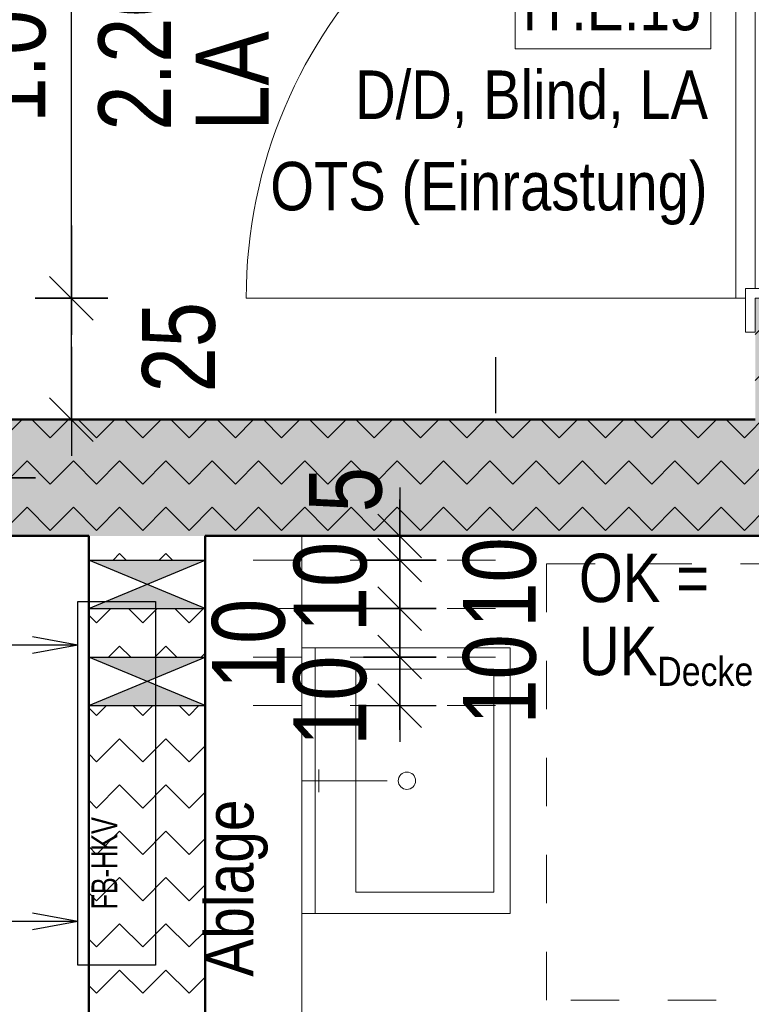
# Model space of a CAD drawing. Header units: metres. Extents: x 1306 to 1412, y -79 to 41.
# Tile 425 of 656: x 1368.35 to 1369.86, y -28.37 to -26.34. Entities that reach past the tile are written whole.
import ezdxf

# ---------------------------------------------------------------- set-up
doc = ezdxf.new("R2010")
doc.units = ezdxf.units.M
doc.header["$PDMODE"] = 65
for name, pattern in [('AUSGEZOGEN', [0]), ('GETRENNT2_S10', [0.225, 0.1, -0.05, 0, -0.025, 0, -0.05]), ('PUNKT2_S9', [0.0015, 0, -0.0015])]:
    doc.linetypes.add(name, pattern=pattern)
for name, color, linetype, lineweight in [('XR$2$Möblierung', 4, 'AUSGEZOGEN', 13), ('XR$2$Sanitär', 4, 'AUSGEZOGEN', 13), ('XR$2$Türen', 3, 'AUSGEZOGEN', 18), ('XR$2$Wand', 1, 'AUSGEZOGEN', 50), ('XR$2$ZR_Objekte', 30, 'AUSGEZOGEN', 13), ('XR$3$Allgemein01', 52, 'AUSGEZOGEN', 13), ('XR$3$Heizung', 4, 'AUSGEZOGEN', 13), ('XR$3$Maßlinie 1_50', 7, 'AUSGEZOGEN', 25), ('XR$3$Text 1_100', 3, 'AUSGEZOGEN', 18), ('XR$3$Text 1_50', 3, 'AUSGEZOGEN', 18), ('XR$3$ZR_Objekte', 30, 'AUSGEZOGEN', 13), ('XR$5$Filling', 4, 'AUSGEZOGEN', 13), ('XR$6$Muster', 4, 'AUSGEZOGEN', 13), ('XR$8$Heizung', 4, 'AUSGEZOGEN', 13)]:
    doc.layers.add(name, color=color, linetype=linetype, lineweight=lineweight)
doc.styles.add('ARIAL', font='arial.ttf')
doc.dimstyles.new('DIMSTYLE_11', dxfattribs={"dimtxt": 0.15, "dimasz": 0.03, "dimexe": 0, "dimexo": 0, "dimgap": 0.075, "dimtad": 2, "dimrnd": 0.005, "dimzin": 4, "dimdsep": 46, "dimtxsty": 'ARIAL', "dimblk1": 'ALL_ML_STRICH', "dimblk2": 'ALL_ML_STRICH', "dimsah": 1, "dimcen": 0, "dimclrd": 3, "dimclre": 3, "dimclrt": 3, "dimadec": 0, "dimazin": 0, "dimtfac": 1, "dimtdec": 0, "dimtix": 1, "dimtmove": 2, "dimatfit": 3, "dimfxl": 0, "dimtzin": 0, "dimlwd": 0, "dimlwe": 25, "dimarcsym": 0})
doc.dimstyles.new('DIMSTYLE_12', dxfattribs={"dimtxt": 0.15, "dimasz": 0.03, "dimexe": 0, "dimexo": 0, "dimgap": 0.075, "dimtad": 2, "dimdec": 3, "dimrnd": 0.005, "dimzin": 4, "dimdsep": 46, "dimtxsty": 'ARIAL', "dimblk1": 'ALL_ML_STRICH', "dimblk2": 'ALL_ML_STRICH', "dimsah": 1, "dimcen": 0, "dimclrd": 3, "dimclre": 3, "dimclrt": 3, "dimadec": 0, "dimazin": 0, "dimtfac": 1, "dimtdec": 0, "dimtix": 1, "dimtmove": 2, "dimatfit": 3, "dimfxl": 0, "dimtzin": 0, "dimlwd": 0, "dimlwe": 25, "dimarcsym": 0})
doc.dimstyles.new('DIMSTYLE_13', dxfattribs={"dimtxt": 0.15, "dimasz": 0.15, "dimexe": 0, "dimexo": 0, "dimgap": 0.075, "dimtad": 2, "dimdec": 1, "dimlfac": 100, "dimrnd": 0.5, "dimzin": 4, "dimdsep": 46, "dimtxsty": 'ARIAL', "dimblk1": 'ALL_ML_STRICH', "dimblk2": 'ALL_ML_STRICH', "dimsah": 1, "dimcen": 0, "dimclrd": 3, "dimclre": 3, "dimclrt": 3, "dimadec": 0, "dimazin": 0, "dimtfac": 1, "dimtdec": 0, "dimtix": 1, "dimtmove": 2, "dimatfit": 3, "dimfxl": 0, "dimtvp": 1.2, "dimtzin": 0, "dimlwd": 0, "dimlwe": 25, "dimarcsym": 0})
doc.dimstyles.new('DIMSTYLE_17', dxfattribs={"dimtxt": 0.15, "dimasz": 0.15, "dimexe": 0, "dimexo": 0, "dimgap": 0.075, "dimtad": 0, "dimdec": 1, "dimlfac": 100, "dimrnd": 0.5, "dimzin": 4, "dimdsep": 46, "dimtxsty": 'ARIAL', "dimblk1": 'ALL_ML_STRICH', "dimblk2": 'ALL_ML_STRICH', "dimsah": 1, "dimcen": 0, "dimclrd": 3, "dimclre": 3, "dimclrt": 3, "dimadec": 0, "dimazin": 0, "dimtfac": 1, "dimtdec": 0, "dimtix": 1, "dimtmove": 2, "dimatfit": 3, "dimfxl": 0, "dimtvp": 1.2, "dimtzin": 0, "dimlwd": 0, "dimlwe": 25, "dimarcsym": 0})
doc.dimstyles.new('DIMSTYLE_6', dxfattribs={"dimtxt": 0.15, "dimasz": 0.15, "dimexe": 0, "dimexo": 0, "dimgap": 0.075, "dimtad": 2, "dimrnd": 0.005, "dimzin": 4, "dimdsep": 46, "dimtxsty": 'ARIAL', "dimblk1": 'ALL_ML_STRICH', "dimblk2": 'ALL_ML_STRICH', "dimsah": 1, "dimcen": 0, "dimclrd": 3, "dimclre": 3, "dimclrt": 3, "dimadec": 0, "dimazin": 0, "dimtfac": 1, "dimtdec": 0, "dimtix": 1, "dimtmove": 2, "dimatfit": 3, "dimfxl": 0, "dimtzin": 0, "dimlwd": 0, "dimlwe": 25, "dimarcsym": 0})
doc.dimstyles.new('DIMSTYLE_9', dxfattribs={"dimtxt": 0.15, "dimasz": 0.03, "dimexe": 0, "dimexo": 0, "dimgap": 0.075, "dimtad": 2, "dimdec": 1, "dimlfac": 100, "dimrnd": 0.5, "dimzin": 4, "dimdsep": 46, "dimtxsty": 'ARIAL', "dimblk1": 'ALL_ML_STRICH', "dimblk2": 'ALL_ML_STRICH', "dimsah": 1, "dimcen": 0, "dimclrd": 3, "dimclre": 3, "dimclrt": 3, "dimadec": 0, "dimazin": 0, "dimtfac": 1, "dimtdec": 0, "dimtix": 1, "dimtmove": 2, "dimatfit": 3, "dimfxl": 0, "dimtvp": 1.2, "dimtzin": 0, "dimlwd": 0, "dimlwe": 25, "dimarcsym": 0})
pattern_1 = [(45, (-1e-17, 0.19092), (-7e-18, 0.0954594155), [0.0675, -0.0675]), (135, (-1e-17, 0.19092), (-0.0954594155, 7e-18), [0.0675, -0.0675])]

# ---------------------------------------------------------------- blocks, each defined once
blk = doc.blocks.new('COMPLEXOBJECT_148')
at = {"layer": 'XR$2$Türen', "color": 5, "linetype": 'AUSGEZOGEN', "lineweight": 18, "transparency": 33554687}
blk.add_line((1369.8251, -26.9182), (1368.8152, -26.9182), dxfattribs=at)
for points in [[(1370.1001, -25.9082), (1370.1051, -25.9082), (1370.1051, -25.8382), (1370.1251, -25.8382), (1370.1251, -25.9282), (1369.8451, -25.9282), (1369.8451, -25.8382), (1369.8651, -25.8382), (1369.8651, -25.9082), (1370.1001, -25.9082)], [(1369.8651, -25.9282), (1369.8651, -26.8982), (1369.8451, -26.8982), (1369.8451, -26.9182), (1369.8251, -26.9182), (1369.8251, -25.9082), (1369.8451, -25.9082), (1369.8451, -25.9282), (1369.8651, -25.9282)], [(1369.8251, -25.9682), (1369.8251, -26.0182), (1369.8151, -26.0182), (1369.8151, -25.9682), (1369.8251, -25.9682)], [(1369.8751, -25.9682), (1369.8751, -26.0182), (1369.8651, -26.0182), (1369.8651, -25.9682), (1369.8751, -25.9682)], [(1369.8151, -25.9832), (1369.8151, -26.0032), (1369.7851, -26.0032), (1369.7851, -26.0982), (1369.7651, -26.0982), (1369.7651, -25.9832), (1369.8151, -25.9832)], [(1369.8751, -25.9832), (1369.8751, -26.0032), (1369.9051, -26.0032), (1369.9051, -26.0982), (1369.9251, -26.0982), (1369.9251, -25.9832), (1369.8751, -25.9832)], [(1370.1101, -26.8982), (1370.1251, -26.8982), (1370.1251, -26.9882), (1370.1051, -26.9882), (1370.1051, -26.9182), (1369.8651, -26.9182), (1369.8651, -26.9882), (1369.8451, -26.9882), (1369.8451, -26.8982), (1370.1101, -26.8982)]]:
    blk.add_lwpolyline(points, close=True, dxfattribs=at)
blk.add_arc((1369.8251, -26.9182), 1.01, 90, 180, dxfattribs=at)
blk = doc.blocks.new('COMPLEXOBJECT_184')
at = {"layer": 'XR$2$ZR_Objekte', "color": 250, "transparency": 33554687}
for p, q in [((1368.9646, -27.89, 0), (1368.9646, -27.9132, 0)), ((1368.9301, -27.9132, 0), (1369.1056, -27.9132, 0)), ((1368.9646, -27.9365, 0), (1368.9646, -27.9132, 0))]:
    blk.add_line(p, q, dxfattribs=at)
blk.add_lwpolyline([(1368.9575, -27.6393), (1368.9575, -28.1871), (1368.9301, -28.1871), (1368.9301, -27.6393), (1368.9575, -27.6393)], close=True, dxfattribs=at)
for points in [[(1369.3593, -28.1871, 0), (1368.9301, -28.1871, 0), (1368.9301, -27.6393, 0), (1369.3593, -27.6393, 0)], [(1369.326, -28.143, 0), (1369.0412, -28.143, 0), (1369.0412, -27.6832, 0), (1369.326, -27.6832, 0)]]:
    blk.add_polyline3d(points, close=True, dxfattribs=at)
blk.add_circle((1369.1465, -27.9132, 0), 0.0179, dxfattribs=at)
blk = doc.blocks.new('ALL_ML_STRICH')
at = {"color": 0, "linetype": 'ByBlock', "lineweight": -2}
for p, q in [((0, -0.5), (0, 0.5)), ((-0.3, -0.3), (0.3, 0.3)), ((-1, 0), (0.5, 0))]:
    blk.add_line(p, q, dxfattribs=at)
blk = doc.blocks.new('*D810')
at = {"layer": 'DEFPOINTS', "color": 3, "linetype": 'AUSGEZOGEN', "lineweight": 25, "transparency": 33554687}
for p in [(1369.8651, -22.0868), (1361.4801, -27.9004), (1361.4801, -37.6694)]:
    blk.add_point(p, dxfattribs=at)
at = {"layer": 'XR$3$Maßlinie 1_50', "color": 3, "linetype": 'AUSGEZOGEN', "lineweight": -2, "transparency": 33554687}
for p, q in [((1361.4801, -37.6194), (1361.4801, -37.6694)), ((1369.8651, -37.6194), (1369.8651, -37.6694)), ((1361.4801, -37.6694), (1369.8651, -37.6694))]:
    blk.add_line(p, q, dxfattribs=at)
at = {"layer": 'XR$3$Maßlinie 1_50', "color": 3, "linetype": 'AUSGEZOGEN', "lineweight": 25, "transparency": 33554687, "xscale": 0.03000000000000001, "yscale": 0.03000000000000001, "zscale": 0.03000000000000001, "rotation": 180}
blk.add_blockref('ALL_ML_STRICH', (1361.4801, -37.6694), dxfattribs=at)
at = {"layer": 'XR$3$Maßlinie 1_50', "color": 3, "linetype": 'AUSGEZOGEN', "lineweight": 25, "transparency": 33554687, "xscale": 0.03000000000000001, "yscale": 0.03000000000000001, "zscale": 0.03000000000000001}
blk.add_blockref('ALL_ML_STRICH', (1369.8651, -37.6694), dxfattribs=at)
at = {"layer": 'XR$3$Maßlinie 1_50', "color": 3, "linetype": 'AUSGEZOGEN', "lineweight": 25, "transparency": 33554687, "insert": (1365.6936, -37.5418), "char_height": 0.15, "width": 0.6, "attachment_point": 5, "style": 'ARIAL'}
blk.add_mtext('\\W0.80;\\A1;{\\A1;{8.38\\H0.099000;\\S5^ ;}}', dxfattribs=at)
blk = doc.blocks.new('*D811')
at = {"layer": 'DEFPOINTS', "color": 3, "linetype": 'AUSGEZOGEN', "lineweight": 25, "transparency": 33554687}
for p in [(1370.1051, -22.0446), (1369.8651, -22.0868), (1369.8651, -37.6694)]:
    blk.add_point(p, dxfattribs=at)
at = {"layer": 'XR$3$Maßlinie 1_50', "color": 3, "linetype": 'AUSGEZOGEN', "lineweight": -2, "transparency": 33554687}
for p, q in [((1369.8651, -37.6194), (1369.8651, -37.6694)), ((1370.1051, -37.6194), (1370.1051, -37.6694)), ((1369.8651, -37.6694), (1370.1051, -37.6694))]:
    blk.add_line(p, q, dxfattribs=at)
at = {"layer": 'XR$3$Maßlinie 1_50', "color": 3, "linetype": 'AUSGEZOGEN', "lineweight": 25, "transparency": 33554687, "xscale": 0.03000000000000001, "yscale": 0.03000000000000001, "zscale": 0.03000000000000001, "rotation": 180}
blk.add_blockref('ALL_ML_STRICH', (1369.8651, -37.6694), dxfattribs=at)
at = {"layer": 'XR$3$Maßlinie 1_50', "color": 3, "linetype": 'AUSGEZOGEN', "lineweight": 25, "transparency": 33554687, "xscale": 0.03000000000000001, "yscale": 0.03000000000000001, "zscale": 0.03000000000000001}
blk.add_blockref('ALL_ML_STRICH', (1370.1051, -37.6694), dxfattribs=at)
at = {"layer": 'XR$3$Maßlinie 1_50', "color": 3, "linetype": 'AUSGEZOGEN', "lineweight": 25, "transparency": 33554687, "insert": (1369.98, -37.5444), "char_height": 0.15, "width": 0.48, "attachment_point": 5, "style": 'ARIAL'}
blk.add_mtext('\\W0.80;\\A1;{\\A1;{24\\H0.099000;\\S^ ;}}', dxfattribs=at)
blk = doc.blocks.new('*D823')
at = {"layer": 'DEFPOINTS', "color": 3, "linetype": 'AUSGEZOGEN', "lineweight": 25, "transparency": 33554687}
for p in [(1368.6249, -28.4182), (1368.6352, -28.5332), (1391.2921, -28.5332)]:
    blk.add_point(p, dxfattribs=at)
at = {"layer": 'XR$3$Maßlinie 1_50', "color": 3, "linetype": 'AUSGEZOGEN', "lineweight": -2, "transparency": 33554687}
for p, q in [((1391.2421, -28.4182), (1391.2921, -28.4182)), ((1391.2921, -28.5332), (1391.2921, -28.4182)), ((1391.2421, -28.5332), (1391.2921, -28.5332))]:
    blk.add_line(p, q, dxfattribs=at)
at = {"layer": 'XR$3$Maßlinie 1_50', "color": 3, "linetype": 'AUSGEZOGEN', "lineweight": 25, "transparency": 33554687, "xscale": 0.03000000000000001, "yscale": 0.03000000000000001, "zscale": 0.03000000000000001}
for p, rotation in [((1391.2921, -28.4182), 90), ((1391.2921, -28.5332), 270)]:
    blk.add_blockref('ALL_ML_STRICH', p, dxfattribs=dict(at, rotation=rotation))
at = {"layer": 'XR$3$Maßlinie 1_50', "color": 3, "linetype": 'AUSGEZOGEN', "lineweight": 25, "transparency": 33554687, "insert": (1391.1521, -28.4269), "char_height": 0.15, "width": 0.48, "attachment_point": 5, "rotation": 90, "style": 'ARIAL'}
blk.add_mtext('\\W0.80;\\A1;{\\A1;{11\\H0.099000;\\S5^ ;}}', dxfattribs=at)
blk = doc.blocks.new('*D824')
at = {"layer": 'DEFPOINTS', "color": 3, "linetype": 'AUSGEZOGEN', "lineweight": 25, "transparency": 33554687}
for p in [(1368.4606, -27.4082), (1368.6249, -28.4182), (1391.2921, -28.4182)]:
    blk.add_point(p, dxfattribs=at)
at = {"layer": 'XR$3$Maßlinie 1_50', "color": 3, "linetype": 'AUSGEZOGEN', "lineweight": -2, "transparency": 33554687}
for p, q in [((1391.2421, -27.4082), (1391.2921, -27.4082)), ((1391.2921, -28.4182), (1391.2921, -27.4082)), ((1391.2421, -28.4182), (1391.2921, -28.4182))]:
    blk.add_line(p, q, dxfattribs=at)
at = {"layer": 'XR$3$Maßlinie 1_50', "color": 3, "linetype": 'AUSGEZOGEN', "lineweight": 25, "transparency": 33554687, "xscale": 0.03000000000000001, "yscale": 0.03000000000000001, "zscale": 0.03000000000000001}
for p, rotation in [((1391.2921, -27.4082), 90), ((1391.2921, -28.4182), 270)]:
    blk.add_blockref('ALL_ML_STRICH', p, dxfattribs=dict(at, rotation=rotation))
at = {"layer": 'XR$3$Maßlinie 1_50', "color": 3, "linetype": 'AUSGEZOGEN', "lineweight": 25, "transparency": 33554687, "insert": (1391.1645, -27.893), "char_height": 0.15, "width": 0.48, "attachment_point": 5, "rotation": 90, "style": 'ARIAL'}
blk.add_mtext('\\W0.80;\\A1;{\\A1;{1.01\\H0.099000;\\S^ ;}}', dxfattribs=at)
blk = doc.blocks.new('*D825')
at = {"layer": 'DEFPOINTS', "color": 3, "linetype": 'AUSGEZOGEN', "lineweight": 25, "transparency": 33554687}
for p in [(1368.4114, -27.1682), (1368.4606, -27.4082), (1391.2921, -27.4082)]:
    blk.add_point(p, dxfattribs=at)
at = {"layer": 'XR$3$Maßlinie 1_50', "color": 3, "linetype": 'AUSGEZOGEN', "lineweight": -2, "transparency": 33554687}
for p, q in [((1391.2421, -27.1682), (1391.2921, -27.1682)), ((1391.2921, -27.4082), (1391.2921, -27.1682)), ((1391.2421, -27.4082), (1391.2921, -27.4082))]:
    blk.add_line(p, q, dxfattribs=at)
at = {"layer": 'XR$3$Maßlinie 1_50', "color": 3, "linetype": 'AUSGEZOGEN', "lineweight": 25, "transparency": 33554687, "xscale": 0.03000000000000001, "yscale": 0.03000000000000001, "zscale": 0.03000000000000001}
for p, rotation in [((1391.2921, -27.1682), 90), ((1391.2921, -27.4082), 270)]:
    blk.add_blockref('ALL_ML_STRICH', p, dxfattribs=dict(at, rotation=rotation))
at = {"layer": 'XR$3$Maßlinie 1_50', "color": 3, "linetype": 'AUSGEZOGEN', "lineweight": 25, "transparency": 33554687, "insert": (1391.1671, -27.2934), "char_height": 0.15, "width": 0.48, "attachment_point": 5, "rotation": 90, "style": 'ARIAL'}
blk.add_mtext('\\W0.80;\\A1;{\\A1;{24\\H0.099000;\\S^ ;}}', dxfattribs=at)
blk = doc.blocks.new('*D826')
at = {"layer": 'DEFPOINTS', "color": 3, "linetype": 'AUSGEZOGEN', "lineweight": 25, "transparency": 33554687}
for p in [(1369.4302, -17.7832), (1368.4114, -27.1682), (1391.2921, -27.1682)]:
    blk.add_point(p, dxfattribs=at)
at = {"layer": 'XR$3$Maßlinie 1_50', "color": 3, "linetype": 'AUSGEZOGEN', "lineweight": -2, "transparency": 33554687}
for p, q in [((1391.2421, -17.7832), (1391.2921, -17.7832)), ((1391.2921, -27.1682), (1391.2921, -17.7832)), ((1391.2421, -27.1682), (1391.2921, -27.1682))]:
    blk.add_line(p, q, dxfattribs=at)
at = {"layer": 'XR$3$Maßlinie 1_50', "color": 3, "linetype": 'AUSGEZOGEN', "lineweight": 25, "transparency": 33554687, "xscale": 0.03000000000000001, "yscale": 0.03000000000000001, "zscale": 0.03000000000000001}
for p, rotation in [((1391.2921, -17.7832), 90), ((1391.2921, -27.1682), 270)]:
    blk.add_blockref('ALL_ML_STRICH', p, dxfattribs=dict(at, rotation=rotation))
at = {"layer": 'XR$3$Maßlinie 1_50', "color": 3, "linetype": 'AUSGEZOGEN', "lineweight": 25, "transparency": 33554687, "insert": (1391.1644, -22.4548), "char_height": 0.15, "width": 0.6, "attachment_point": 5, "rotation": 90, "style": 'ARIAL'}
blk.add_mtext('\\W0.80;\\A1;{\\A1;{9.38\\H0.099000;\\S5^ ;}}', dxfattribs=at)
blk = doc.blocks.new('*D918')
at = {"layer": 'DEFPOINTS', "color": 3, "linetype": 'AUSGEZOGEN', "lineweight": 25, "transparency": 33554687}
for p in [(1369.3962, -28.4182), (1340.4241, -28.5332), (1369.3962, -28.5332)]:
    blk.add_point(p, dxfattribs=at)
at = {"layer": 'XR$3$Maßlinie 1_50', "color": 3, "linetype": 'AUSGEZOGEN', "lineweight": -2, "transparency": 33554687}
for p, q in [((1340.4741, -28.4182), (1340.4241, -28.4182)), ((1340.4241, -28.5332), (1340.4241, -28.4182)), ((1340.4741, -28.5332), (1340.4241, -28.5332))]:
    blk.add_line(p, q, dxfattribs=at)
at = {"layer": 'XR$3$Maßlinie 1_50', "color": 3, "linetype": 'AUSGEZOGEN', "lineweight": 25, "transparency": 33554687, "xscale": 0.03000000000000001, "yscale": 0.03000000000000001, "zscale": 0.03000000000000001}
for p, rotation in [((1340.4241, -28.4182), 90), ((1340.4241, -28.5332), 270)]:
    blk.add_blockref('ALL_ML_STRICH', p, dxfattribs=dict(at, rotation=rotation))
at = {"layer": 'XR$3$Maßlinie 1_50', "color": 3, "linetype": 'AUSGEZOGEN', "lineweight": 25, "transparency": 33554687, "insert": (1340.2841, -28.4269), "char_height": 0.15, "width": 0.48, "attachment_point": 5, "rotation": 90, "style": 'ARIAL'}
blk.add_mtext('\\W0.80;\\A1;{\\A1;{11\\H0.099000;\\S5^ ;}}', dxfattribs=at)
blk = doc.blocks.new('*D919')
at = {"layer": 'DEFPOINTS', "color": 3, "linetype": 'AUSGEZOGEN', "lineweight": 25, "transparency": 33554687}
for p in [(1369.1562, -27.4082), (1340.4241, -28.4182), (1369.3962, -28.4182)]:
    blk.add_point(p, dxfattribs=at)
at = {"layer": 'XR$3$Maßlinie 1_50', "color": 3, "linetype": 'AUSGEZOGEN', "lineweight": -2, "transparency": 33554687}
for p, q in [((1340.4741, -27.4082), (1340.4241, -27.4082)), ((1340.4241, -28.4182), (1340.4241, -27.4082)), ((1340.4741, -28.4182), (1340.4241, -28.4182))]:
    blk.add_line(p, q, dxfattribs=at)
at = {"layer": 'XR$3$Maßlinie 1_50', "color": 3, "linetype": 'AUSGEZOGEN', "lineweight": 25, "transparency": 33554687, "xscale": 0.03000000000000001, "yscale": 0.03000000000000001, "zscale": 0.03000000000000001}
for p, rotation in [((1340.4241, -27.4082), 90), ((1340.4241, -28.4182), 270)]:
    blk.add_blockref('ALL_ML_STRICH', p, dxfattribs=dict(at, rotation=rotation))
at = {"layer": 'XR$3$Maßlinie 1_50', "color": 3, "linetype": 'AUSGEZOGEN', "lineweight": 25, "transparency": 33554687, "insert": (1340.2965, -27.893), "char_height": 0.15, "width": 0.48, "attachment_point": 5, "rotation": 90, "style": 'ARIAL'}
blk.add_mtext('\\W0.80;\\A1;{\\A1;{1.01\\H0.099000;\\S^ ;}}', dxfattribs=at)
blk = doc.blocks.new('*D920')
at = {"layer": 'DEFPOINTS', "color": 3, "linetype": 'AUSGEZOGEN', "lineweight": 25, "transparency": 33554687}
for p in [(1369.0594, -27.1682), (1340.4241, -27.4082), (1369.1562, -27.4082)]:
    blk.add_point(p, dxfattribs=at)
at = {"layer": 'XR$3$Maßlinie 1_50', "color": 3, "linetype": 'AUSGEZOGEN', "lineweight": -2, "transparency": 33554687}
for p, q in [((1340.4741, -27.1682), (1340.4241, -27.1682)), ((1340.4241, -27.4082), (1340.4241, -27.1682)), ((1340.4741, -27.4082), (1340.4241, -27.4082))]:
    blk.add_line(p, q, dxfattribs=at)
at = {"layer": 'XR$3$Maßlinie 1_50', "color": 3, "linetype": 'AUSGEZOGEN', "lineweight": 25, "transparency": 33554687, "xscale": 0.03000000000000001, "yscale": 0.03000000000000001, "zscale": 0.03000000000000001}
for p, rotation in [((1340.4241, -27.1682), 90), ((1340.4241, -27.4082), 270)]:
    blk.add_blockref('ALL_ML_STRICH', p, dxfattribs=dict(at, rotation=rotation))
at = {"layer": 'XR$3$Maßlinie 1_50', "color": 3, "linetype": 'AUSGEZOGEN', "lineweight": 25, "transparency": 33554687, "insert": (1340.2991, -27.2934), "char_height": 0.15, "width": 0.48, "attachment_point": 5, "rotation": 90, "style": 'ARIAL'}
blk.add_mtext('\\W0.80;\\A1;{\\A1;{24\\H0.099000;\\S^ ;}}', dxfattribs=at)
blk = doc.blocks.new('*D921')
at = {"layer": 'DEFPOINTS', "color": 3, "linetype": 'AUSGEZOGEN', "lineweight": 25, "transparency": 33554687}
for p in [(1369.4536, -25.5332), (1340.4241, -27.1682), (1369.0594, -27.1682)]:
    blk.add_point(p, dxfattribs=at)
at = {"layer": 'XR$3$Maßlinie 1_50', "color": 3, "linetype": 'AUSGEZOGEN', "lineweight": -2, "transparency": 33554687}
for p, q in [((1340.4741, -25.5332), (1340.4241, -25.5332)), ((1340.4241, -27.1682), (1340.4241, -25.5332)), ((1340.4741, -27.1682), (1340.4241, -27.1682))]:
    blk.add_line(p, q, dxfattribs=at)
at = {"layer": 'XR$3$Maßlinie 1_50', "color": 3, "linetype": 'AUSGEZOGEN', "lineweight": 25, "transparency": 33554687, "xscale": 0.03000000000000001, "yscale": 0.03000000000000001, "zscale": 0.03000000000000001}
for p, rotation in [((1340.4241, -25.5332), 90), ((1340.4241, -27.1682), 270)]:
    blk.add_blockref('ALL_ML_STRICH', p, dxfattribs=dict(at, rotation=rotation))
at = {"layer": 'XR$3$Maßlinie 1_50', "color": 3, "linetype": 'AUSGEZOGEN', "lineweight": 25, "transparency": 33554687, "insert": (1340.2964, -26.3298), "char_height": 0.15, "width": 0.6, "attachment_point": 5, "rotation": 90, "style": 'ARIAL'}
blk.add_mtext('\\W0.80;\\A1;{\\A1;{1.63\\H0.099000;\\S5^ ;}}', dxfattribs=at)
blk = doc.blocks.new('*D970')
at = {"layer": 'DEFPOINTS', "color": 3, "linetype": 'AUSGEZOGEN', "lineweight": 25, "transparency": 33554687}
for p in [(1368.2401, -27.9032), (1368.4901, -27.9032), (1368.2401, -28.6187)]:
    blk.add_point(p, dxfattribs=at)
at = {"layer": 'XR$3$Maßlinie 1_50', "color": 3, "linetype": 'AUSGEZOGEN', "lineweight": -2, "transparency": 33554687}
for p, q in [((1368.2401, -28.5687), (1368.2401, -28.6187)), ((1368.4901, -28.5687), (1368.4901, -28.6187)), ((1368.2401, -28.6187), (1368.4901, -28.6187))]:
    blk.add_line(p, q, dxfattribs=at)
at = {"layer": 'XR$3$Maßlinie 1_50', "color": 3, "linetype": 'AUSGEZOGEN', "lineweight": 25, "transparency": 33554687, "xscale": 0.15, "yscale": 0.15, "zscale": 0.15, "rotation": 180}
blk.add_blockref('ALL_ML_STRICH', (1368.2401, -28.6187), dxfattribs=at)
at = {"layer": 'XR$3$Maßlinie 1_50', "color": 3, "linetype": 'AUSGEZOGEN', "lineweight": 25, "transparency": 33554687, "xscale": 0.15, "yscale": 0.15, "zscale": 0.15}
blk.add_blockref('ALL_ML_STRICH', (1368.4901, -28.6187), dxfattribs=at)
at = {"layer": 'XR$3$Maßlinie 1_50', "color": 3, "linetype": 'AUSGEZOGEN', "lineweight": 25, "transparency": 33554687, "insert": (1368.3593, -28.4912), "char_height": 0.15, "width": 0.48, "attachment_point": 5, "style": 'ARIAL'}
blk.add_mtext('\\W0.80;\\A1;{\\A1;{25\\H0.099000;\\S^ ;}}', dxfattribs=at)
blk = doc.blocks.new('*D989')
at = {"layer": 'DEFPOINTS', "color": 3, "linetype": 'AUSGEZOGEN', "lineweight": 25, "transparency": 33554687}
for p in [(1367.9541, -26.9182), (1367.9541, -27.1682), (1368.4545, -27.1682)]:
    blk.add_point(p, dxfattribs=at)
at = {"layer": 'XR$3$Maßlinie 1_50', "color": 3, "linetype": 'AUSGEZOGEN', "lineweight": -2, "transparency": 33554687}
for p, q in [((1368.4045, -26.9182), (1368.4545, -26.9182)), ((1368.4545, -27.1682), (1368.4545, -26.9182)), ((1368.4045, -27.1682), (1368.4545, -27.1682))]:
    blk.add_line(p, q, dxfattribs=at)
at = {"layer": 'XR$3$Maßlinie 1_50', "color": 3, "linetype": 'AUSGEZOGEN', "lineweight": 25, "transparency": 33554687, "xscale": 0.15, "yscale": 0.15, "zscale": 0.15}
for p, rotation in [((1368.4545, -26.9182), 90), ((1368.4545, -27.1682), 270)]:
    blk.add_blockref('ALL_ML_STRICH', p, dxfattribs=dict(at, rotation=rotation))
at = {"layer": 'XR$3$Maßlinie 1_50', "color": 3, "linetype": 'AUSGEZOGEN', "lineweight": 25, "transparency": 33554687, "insert": (1368.6764, -27.0191), "char_height": 0.15, "width": 0.48, "attachment_point": 5, "rotation": 90, "style": 'ARIAL'}
blk.add_mtext('\\W0.80;\\A1;{\\A1;{25\\H0.099000;\\S^ ;}}', dxfattribs=at)
blk = doc.blocks.new('*D990')
at = {"layer": 'DEFPOINTS', "color": 3, "linetype": 'AUSGEZOGEN', "lineweight": 25, "transparency": 33554687}
for p in [(1367.9541, -25.9082), (1367.9541, -26.9182), (1368.4545, -26.9182)]:
    blk.add_point(p, dxfattribs=at)
at = {"layer": 'XR$3$Maßlinie 1_50', "color": 3, "linetype": 'AUSGEZOGEN', "lineweight": -2, "transparency": 33554687}
for p, q in [((1368.4045, -25.9082), (1368.4545, -25.9082)), ((1368.4545, -26.9182), (1368.4545, -25.9082)), ((1368.4045, -26.9182), (1368.4545, -26.9182))]:
    blk.add_line(p, q, dxfattribs=at)
at = {"layer": 'XR$3$Maßlinie 1_50', "color": 3, "linetype": 'AUSGEZOGEN', "lineweight": 25, "transparency": 33554687, "xscale": 0.15, "yscale": 0.15, "zscale": 0.15}
for p, rotation in [((1368.4545, -25.9082), 90), ((1368.4545, -26.9182), 270)]:
    blk.add_blockref('ALL_ML_STRICH', p, dxfattribs=dict(at, rotation=rotation))
at = {"layer": 'XR$3$Maßlinie 1_50', "color": 3, "linetype": 'AUSGEZOGEN', "lineweight": 25, "transparency": 33554687, "insert": (1368.3269, -26.393), "char_height": 0.15, "width": 0.48, "attachment_point": 5, "rotation": 90, "style": 'ARIAL'}
blk.add_mtext('\\W0.80;\\A1;{\\A1;{1.01\\H0.099000;\\S^ ;}}', dxfattribs=at)
at = {"layer": 'XR$3$Maßlinie 1_50', "color": 3, "linetype": 'AUSGEZOGEN', "lineweight": 25, "transparency": 33554687, "insert": (1368.5102, -26.5725), "char_height": 0.15, "width": 0.0075, "attachment_point": 1, "rotation": 90, "line_spacing_factor": 0.803213, "style": 'ARIAL'}
blk.add_mtext('\\W0.80;\\A1;{2.26\\H0.099000;\\S^ ;}\\H0.150000;\\PLA', dxfattribs=at)
blk = doc.blocks.new('*D1052')
at = {"layer": 'DEFPOINTS', "color": 3, "linetype": 'AUSGEZOGEN', "lineweight": 25, "transparency": 33554687}
for p in [(1368.7301, -27.6582), (1368.7301, -27.7582), (1369.1317, -27.7582)]:
    blk.add_point(p, dxfattribs=at)
at = {"layer": 'XR$3$Maßlinie 1_50', "color": 3, "linetype": 'AUSGEZOGEN', "lineweight": -2, "transparency": 33554687}
for p, q in [((1369.0817, -27.6582), (1369.1317, -27.6582)), ((1369.1317, -27.7582), (1369.1317, -27.6582)), ((1369.0817, -27.7582), (1369.1317, -27.7582))]:
    blk.add_line(p, q, dxfattribs=at)
at = {"layer": 'XR$3$Maßlinie 1_50', "color": 3, "linetype": 'AUSGEZOGEN', "lineweight": 25, "transparency": 33554687, "xscale": 0.15, "yscale": 0.15, "zscale": 0.15}
for p, rotation in [((1369.1317, -27.6582), 90), ((1369.1317, -27.7582), 270)]:
    blk.add_blockref('ALL_ML_STRICH', p, dxfattribs=dict(at, rotation=rotation))
at = {"layer": 'XR$3$Maßlinie 1_50', "color": 3, "linetype": 'AUSGEZOGEN', "lineweight": 25, "transparency": 33554687, "insert": (1369.2624, -27.7975), "char_height": 0.15, "width": 0.0075, "attachment_point": 1, "rotation": 90, "line_spacing_factor": 0.60241, "style": 'ARIAL'}
blk.add_mtext('\\W0.80;\\A1;{10\\H0.099000;\\S^ ;}', dxfattribs=at)
at = {"layer": 'XR$3$Maßlinie 1_50', "color": 3, "linetype": 'AUSGEZOGEN', "lineweight": 25, "transparency": 33554687, "insert": (1368.9886, -27.7482), "char_height": 0.15, "width": 0.48, "attachment_point": 5, "rotation": 90, "style": 'ARIAL'}
blk.add_mtext('\\W0.80;\\A1;{\\A1;{10\\H0.099000;\\S^ ;}}', dxfattribs=at)
blk = doc.blocks.new('*D1053')
at = {"layer": 'DEFPOINTS', "color": 3, "linetype": 'AUSGEZOGEN', "lineweight": 25, "transparency": 33554687}
for p in [(1368.7301, -27.5582), (1368.7301, -27.6582), (1369.1317, -27.6582)]:
    blk.add_point(p, dxfattribs=at)
at = {"layer": 'XR$3$Maßlinie 1_50', "color": 3, "linetype": 'AUSGEZOGEN', "lineweight": -2, "transparency": 33554687}
for p, q in [((1369.0817, -27.5582), (1369.1317, -27.5582)), ((1369.1317, -27.6582), (1369.1317, -27.5582)), ((1369.0817, -27.6582), (1369.1317, -27.6582))]:
    blk.add_line(p, q, dxfattribs=at)
at = {"layer": 'XR$3$Maßlinie 1_50', "color": 3, "linetype": 'AUSGEZOGEN', "lineweight": 25, "transparency": 33554687, "xscale": 0.15, "yscale": 0.15, "zscale": 0.15}
for p, rotation in [((1369.1317, -27.5582), 90), ((1369.1317, -27.6582), 270)]:
    blk.add_blockref('ALL_ML_STRICH', p, dxfattribs=dict(at, rotation=rotation))
at = {"layer": 'XR$3$Maßlinie 1_50', "color": 3, "linetype": 'AUSGEZOGEN', "lineweight": 25, "transparency": 33554687, "insert": (1368.8205, -27.6309), "char_height": 0.15, "width": 0.48, "attachment_point": 5, "rotation": 90, "style": 'ARIAL'}
blk.add_mtext('\\W0.80;\\A1;{\\A1;{10\\H0.099000;\\S^ ;}}', dxfattribs=at)
blk = doc.blocks.new('*D1054')
at = {"layer": 'DEFPOINTS', "color": 3, "linetype": 'AUSGEZOGEN', "lineweight": 25, "transparency": 33554687}
for p in [(1368.7301, -27.4582), (1368.7301, -27.5582), (1369.1317, -27.5582)]:
    blk.add_point(p, dxfattribs=at)
at = {"layer": 'XR$3$Maßlinie 1_50', "color": 3, "linetype": 'AUSGEZOGEN', "lineweight": -2, "transparency": 33554687}
for p, q in [((1369.0817, -27.4582), (1369.1317, -27.4582)), ((1369.1317, -27.5582), (1369.1317, -27.4582)), ((1369.0817, -27.5582), (1369.1317, -27.5582))]:
    blk.add_line(p, q, dxfattribs=at)
at = {"layer": 'XR$3$Maßlinie 1_50', "color": 3, "linetype": 'AUSGEZOGEN', "lineweight": 25, "transparency": 33554687, "xscale": 0.15, "yscale": 0.15, "zscale": 0.15}
for p, rotation in [((1369.1317, -27.4582), 90), ((1369.1317, -27.5582), 270)]:
    blk.add_blockref('ALL_ML_STRICH', p, dxfattribs=dict(at, rotation=rotation))
at = {"layer": 'XR$3$Maßlinie 1_50', "color": 3, "linetype": 'AUSGEZOGEN', "lineweight": 25, "transparency": 33554687, "insert": (1368.9892, -27.5135), "char_height": 0.15, "width": 0.48, "attachment_point": 5, "rotation": 90, "style": 'ARIAL'}
blk.add_mtext('\\W0.80;\\A1;{\\A1;{10\\H0.099000;\\S^ ;}}', dxfattribs=at)
at = {"layer": 'XR$3$Maßlinie 1_50', "color": 3, "linetype": 'AUSGEZOGEN', "lineweight": 25, "transparency": 33554687, "insert": (1369.2624, -27.5975), "char_height": 0.15, "width": 0.0075, "attachment_point": 1, "rotation": 90, "line_spacing_factor": 0.60241, "style": 'ARIAL'}
blk.add_mtext('\\W0.80;\\A1;{10\\H0.099000;\\S^ ;}', dxfattribs=at)
blk = doc.blocks.new('*D1055')
at = {"layer": 'DEFPOINTS', "color": 3, "linetype": 'AUSGEZOGEN', "lineweight": 25, "transparency": 33554687}
for p in [(1368.7301, -27.4082), (1368.7301, -27.4582), (1369.1317, -27.4582)]:
    blk.add_point(p, dxfattribs=at)
at = {"layer": 'XR$3$Maßlinie 1_50', "color": 3, "linetype": 'AUSGEZOGEN', "lineweight": -2, "transparency": 33554687}
for p, q in [((1369.0817, -27.4082), (1369.1317, -27.4082)), ((1369.1317, -27.4582), (1369.1317, -27.4082)), ((1369.0817, -27.4582), (1369.1317, -27.4582))]:
    blk.add_line(p, q, dxfattribs=at)
at = {"layer": 'XR$3$Maßlinie 1_50', "color": 3, "linetype": 'AUSGEZOGEN', "lineweight": 25, "transparency": 33554687, "xscale": 0.15, "yscale": 0.15, "zscale": 0.15}
for p, rotation in [((1369.1317, -27.4582), 270), ((1369.1317, -27.4082), 90)]:
    blk.add_blockref('ALL_ML_STRICH', p, dxfattribs=dict(at, rotation=rotation))
at = {"layer": 'XR$3$Maßlinie 1_50', "color": 3, "linetype": 'AUSGEZOGEN', "lineweight": 25, "transparency": 33554687, "insert": (1369.0205, -27.3128), "char_height": 0.15, "width": 0.36, "attachment_point": 5, "rotation": 90, "style": 'ARIAL'}
blk.add_mtext('\\W0.80;\\A1;{\\A1;{5\\H0.099000;\\S^ ;}}', dxfattribs=at)

msp = doc.modelspace()

# ---------------------------------------------------------------- hatches: boundary and pattern name
at = {"layer": 'XR$2$ZR_Objekte', "linetype": 'AUSGEZOGEN', "lineweight": 25, "transparency": 33554687}
for points in [[(1368.4901, -27.4582), (1368.6101, -27.5082), (1368.7301, -27.4582)], [(1368.7301, -27.5582), (1368.6101, -27.5082), (1368.4901, -27.5582)], [(1368.4901, -27.6582), (1368.6101, -27.7082), (1368.7301, -27.6582)], [(1368.7301, -27.7582), (1368.6101, -27.7082), (1368.4901, -27.7582)]]:
    msp.add_hatch(color=250, dxfattribs=at).paths.add_polyline_path(points)
at = {"layer": 'XR$5$Filling', "linetype": 'AUSGEZOGEN', "lineweight": 13, "transparency": 33554687}
h = msp.add_hatch(dxfattribs=at)
h.set_pattern_fill('MUSTER', color=4, scale=0.0675, angle=45, style=0, pattern_type=2)
h.set_pattern_definition(pattern_1)
h.paths.add_polyline_path([(1368.4901, -27.4082), (1368.4901, -27.4582), (1368.7301, -27.4582), (1368.7301, -27.4082), (1370.6051, -27.4082), (1370.6051, -27.1682), (1370.1051, -27.1682), (1370.1051, -26.9182), (1369.8651, -26.9182), (1369.8651, -27.1682), (1368.2401, -27.1682), (1368.2401, -27.4082)], flags=0)
h = msp.add_hatch(dxfattribs=at)
h.set_pattern_fill('MUSTER', color=4, scale=0.0675, angle=45, style=0, pattern_type=2)
h.set_pattern_definition(pattern_1)
h.paths.add_polyline_path([(1368.7301, -27.5582), (1368.4901, -27.5582), (1368.4901, -27.6582), (1368.7301, -27.6582)], flags=0)
h = msp.add_hatch(dxfattribs=at)
h.set_pattern_fill('MUSTER', color=4, scale=0.0675, angle=45, style=0, pattern_type=2)
h.set_pattern_definition(pattern_1)
h.paths.add_polyline_path([(1370.6051, -30.5332), (1370.6051, -30.4182), (1368.7301, -30.4182), (1368.7301, -28.5332), (1370.6051, -28.5332), (1370.6051, -28.4182), (1368.7301, -28.4182), (1368.7301, -27.7582), (1368.4901, -27.7582), (1368.4901, -30.6582), (1368.7301, -30.6582), (1368.7301, -30.5332)], flags=0)
at = {"layer": 'XR$6$Muster', "linetype": 'AUSGEZOGEN', "lineweight": 18, "true_color": 0xffdd96, "transparency": 33554687}
msp.add_hatch(color=41, dxfattribs=at).paths.add_polyline_path([(1369.8651, -27.1682), (1368.2401, -27.1682), (1368.2401, -27.4082), (1370.6051, -27.4082), (1370.6051, -27.1682), (1370.1051, -27.1682), (1370.1051, -26.9182), (1369.8651, -26.9182)])

# ---------------------------------------------------------------- linework, layer by layer
at = {"layer": 'XR$2$Möblierung', "color": 52, "linetype": 'PUNKT2_S9', "lineweight": 13, "transparency": 33554687}
msp.add_lwpolyline([(1369.4346, -27.4657), (1370.1846, -27.4657), (1370.1846, -28.3657), (1369.4346, -28.3657), (1369.4346, -27.4657)], close=True, dxfattribs=at)
at = {"layer": 'XR$2$Sanitär', "color": 4, "linetype": 'AUSGEZOGEN', "lineweight": 13, "transparency": 33554687}
msp.add_line((1368.9301, -27.4082), (1368.9301, -28.4182), dxfattribs=at)
at = {"layer": 'XR$2$Wand', "color": 1, "linetype": 'AUSGEZOGEN', "lineweight": 50, "transparency": 33554687}
for p, q in [((1368.2401, -27.1682), (1369.8651, -27.1682)), ((1368.2401, -27.4082), (1368.4901, -27.4082)), ((1368.4901, -27.4082), (1368.4901, -30.6582)), ((1368.7301, -27.4082), (1368.7301, -28.4182)), ((1368.7301, -27.4082), (1370.6051, -27.4082))]:
    msp.add_line(p, q, dxfattribs=at)
at = {"layer": 'XR$2$ZR_Objekte', "color": 1, "linetype": 'AUSGEZOGEN', "lineweight": 25, "transparency": 33554687}
for p, q in [((1368.4901, -27.4582), (1368.7301, -27.4582)), ((1368.7301, -27.5582), (1368.4901, -27.4582)), ((1368.4901, -27.5582), (1368.7301, -27.4582)), ((1368.4901, -27.5582), (1368.7301, -27.5582)), ((1368.4901, -27.6582), (1368.7301, -27.6582)), ((1368.7301, -27.7582), (1368.4901, -27.6582)), ((1368.4901, -27.7582), (1368.7301, -27.6582)), ((1368.4901, -27.7582), (1368.7301, -27.7582))]:
    msp.add_line(p, q, dxfattribs=at)
at = {"layer": 'XR$3$Allgemein01', "color": 52, "linetype": 'PUNKT2_S9', "lineweight": 13, "transparency": 33554687}
for p, q in [((1369.3293, -27.4582), (1368.7301, -27.4582)), ((1369.3293, -27.5582), (1368.7301, -27.5582)), ((1369.3293, -27.6582), (1368.7301, -27.6582)), ((1369.3293, -27.7582), (1368.7301, -27.7582))]:
    msp.add_line(p, q, dxfattribs=at)
at = {"layer": 'XR$3$Text 1_100', "color": 3, "linetype": 'AUSGEZOGEN', "lineweight": 18, "transparency": 33554687}
msp.add_lwpolyline([(1369.3702, -26.4037), (1369.7733, -26.4037), (1369.7733, -26.237), (1369.3702, -26.237), (1369.3702, -26.4037)], dxfattribs=at)
at = {"layer": 'XR$3$Text 1_50', "color": 35, "linetype": 'GETRENNT2_S10', "lineweight": 35, "transparency": 33554687}
msp.add_line((1367.0801, -27.2882), (1368.3901, -27.2882), dxfattribs=at)
at = {"layer": 'XR$3$ZR_Objekte', "color": 1, "linetype": 'AUSGEZOGEN', "lineweight": 25, "transparency": 33554687}
msp.add_line((1369.3293, -27.0399), (1369.3293, -27.1549), dxfattribs=at)
at = {"layer": 'XR$8$Heizung', "color": 61, "linetype": 'AUSGEZOGEN', "lineweight": -3, "transparency": 33554687}
for p, q in [((1368.4679, -28.2935), (1368.4679, -27.5435)), ((1368.4679, -27.5435), (1368.6279, -27.5435)), ((1368.6279, -27.5435), (1368.6279, -28.2935)), ((1368.4679, -27.6335), (1368.2697, -27.6335)), ((1368.4679, -27.6335), (1368.3742, -27.6162)), ((1368.4679, -27.6335), (1368.3742, -27.6507)), ((1368.4679, -28.2035), (1368.3742, -28.1863)), ((1368.4679, -28.2035), (1368.2697, -28.2035)), ((1368.4679, -28.2035), (1368.3742, -28.2207)), ((1368.6279, -28.2935), (1368.4679, -28.2935))]:
    msp.add_line(p, q, dxfattribs=at)

# ---------------------------------------------------------------- block references
at = {"layer": 'XR$2$Türen', "color": 5, "linetype": 'AUSGEZOGEN', "lineweight": 18, "transparency": 33554687}
msp.add_blockref('COMPLEXOBJECT_148', (0, 0), dxfattribs=at)
at = {"layer": 'XR$2$ZR_Objekte', "color": 250, "transparency": 33554687}
msp.add_blockref('COMPLEXOBJECT_184', (0, 0), dxfattribs=at)

# ---------------------------------------------------------------- texts
at = {"layer": 'XR$3$Allgemein01', "color": 52, "linetype": 'AUSGEZOGEN', "lineweight": 13, "transparency": 33554687, "insert": (1368.8601, -28.3172), "char_height": 0.1, "width": 0.407167, "attachment_point": 7, "rotation": 90, "style": 'ARIAL'}
msp.add_mtext('\\W0.84;Ablage', dxfattribs=at)
at = {"layer": 'XR$3$Heizung', "color": 4, "linetype": 'AUSGEZOGEN', "lineweight": 13, "transparency": 33554687, "insert": (1369.5014, -27.4448), "char_height": 0.1, "width": 0.449735, "attachment_point": 1, "line_spacing_factor": 0.903614, "style": 'ARIAL'}
msp.add_mtext('\\A1;{\\fArial|i0|b0;\\H0.100000;\\W0.833333;\\C4;OK = }\\P{\\fArial|i0|b0;\\H0.100000;\\W0.833333;\\C4;UK\\fArial|i0|b0;\\H0.600000x;\\S^ Decke;}\\P', dxfattribs=at)
at = {"layer": 'XR$3$Text 1_100', "color": 3, "linetype": 'AUSGEZOGEN', "lineweight": 18, "transparency": 33554687, "char_height": 0.1, "attachment_point": 7, "style": 'ARIAL'}
for s, insert, width in [('\\W0.82;IT.E.15', (1369.3841, -26.367), 0.416114), ('\\W0.83;D/D, Blind, LA', (1369.0397, -26.567), 0.7727), ('\\W0.83;OTS (Einrastung)', (1368.8647, -26.767), 0.947319)]:
    msp.add_mtext(s, dxfattribs=dict(at, insert=insert, width=width))
at = {"layer": 'XR$8$Heizung', "color": 61, "linetype": 'AUSGEZOGEN', "lineweight": -3, "transparency": 33554687, "insert": (1368.4959, -28.1787), "char_height": 0.053156, "width": 0.20961, "attachment_point": 1, "rotation": 90, "style": 'ARIAL'}
msp.add_mtext('\\W0.70;FB-HKV', dxfattribs=at)

# ---------------------------------------------------------------- dimensions: what is measured, and where the dimension line sits
at = {"layer": 'XR$3$Maßlinie 1_50', "color": 3, "linetype": 'AUSGEZOGEN', "lineweight": 25, "transparency": 33554687}
for base, p1, p2, dimstyle, picture, middle in [((1391.2921, -17.7832), (1391.2421, -27.1682), (1391.2421, -17.7832), 'DIMSTYLE_12', '*D826', (1391.1644, -22.4548)), ((1340.4241, -25.5332), (1340.4741, -27.1682), (1340.4741, -25.5332), 'DIMSTYLE_12', '*D921', (1340.2964, -26.3298)), ((1368.4545, -26.9182), (1368.4045, -27.1682), (1368.4045, -26.9182), 'DIMSTYLE_17', '*D989', (1368.6764, -27.0191)), ((1340.4241, -27.1682), (1340.4741, -27.4082), (1340.4741, -27.1682), 'DIMSTYLE_9', '*D920', (1340.2991, -27.2934)), ((1391.2921, -27.1682), (1391.2421, -27.4082), (1391.2421, -27.1682), 'DIMSTYLE_9', '*D825', (1391.1671, -27.2934)), ((1369.1317, -27.4082), (1369.0817, -27.4582), (1369.0817, -27.4082), 'DIMSTYLE_13', '*D1055', (1369.0205, -27.3128)), ((1369.1317, -27.5582), (1369.0817, -27.6582), (1369.0817, -27.5582), 'DIMSTYLE_13', '*D1053', (1368.8205, -27.6309)), ((1340.4241, -27.4082), (1340.4741, -28.4182), (1340.4741, -27.4082), 'DIMSTYLE_11', '*D919', (1340.2965, -27.893)), ((1391.2921, -27.4082), (1391.2421, -28.4182), (1391.2421, -27.4082), 'DIMSTYLE_11', '*D824', (1391.1645, -27.893)), ((1340.4241, -28.4182), (1340.4741, -28.5332), (1340.4741, -28.4182), 'DIMSTYLE_9', '*D918', (1340.2841, -28.4269)), ((1391.2921, -28.4182), (1391.2421, -28.5332), (1391.2421, -28.4182), 'DIMSTYLE_9', '*D823', (1391.1521, -28.4269))]:
    dim = msp.add_linear_dim(base=base, p1=p1, p2=p2, angle=90, dimstyle=dimstyle, override={"dimpost": '<>', "dimclrd": 3, "dimclre": 3, "dimclrt": 3, "dimlwd": 0, "dimlwe": 25}, dxfattribs=at)
    dim.commit()
    dim.dimension.update_dxf_attribs({"geometry": picture, "text_midpoint": middle, "dimtype": 160})
for base, p1, p2, dimstyle, picture, middle in [((1370.1051, -37.6694), (1369.8651, -37.6194), (1370.1051, -37.6194), 'DIMSTYLE_9', '*D811', (1369.98, -37.5444)), ((1369.8651, -37.6694), (1361.4801, -37.6194), (1369.8651, -37.6194), 'DIMSTYLE_12', '*D810', (1365.6936, -37.5418)), ((1368.4901, -28.6187), (1368.2401, -28.5687), (1368.4901, -28.5687), 'DIMSTYLE_13', '*D970', (1368.3593, -28.4912))]:
    dim = msp.add_linear_dim(base=base, p1=p1, p2=p2, dimstyle=dimstyle, override={"dimpost": '<>', "dimclrd": 3, "dimclre": 3, "dimclrt": 3, "dimlwd": 0, "dimlwe": 25}, dxfattribs=at)
    dim.commit()
    dim.dimension.update_dxf_attribs({"geometry": picture, "text_midpoint": middle, "dimtype": 160})
for base, p1, p2, text, dimstyle, picture, middle in [((1368.4545, -25.9082), (1368.4045, -26.9182), (1368.4045, -25.9082), '<>\\X\\W0.80;\\A1;{2.26\\H0.099000;\\S^ ;}\\H0.150000;\\PLA', 'DIMSTYLE_6', '*D990', (1368.3269, -26.393)), ((1369.1317, -27.4582), (1369.0817, -27.5582), (1369.0817, -27.4582), '<>\\X\\W0.80;\\A1;{10\\H0.099000;\\S^ ;}', 'DIMSTYLE_13', '*D1054', (1368.9892, -27.5135)), ((1369.1317, -27.6582), (1369.0817, -27.7582), (1369.0817, -27.6582), '<>\\X\\W0.80;\\A1;{10\\H0.099000;\\S^ ;}', 'DIMSTYLE_13', '*D1052', (1368.9886, -27.7482))]:
    dim = msp.add_linear_dim(base=base, p1=p1, p2=p2, angle=90, text=text, dimstyle=dimstyle, override={"dimpost": '<>', "dimclrd": 3, "dimclre": 3, "dimclrt": 3, "dimlwd": 0, "dimlwe": 25}, dxfattribs=at)
    dim.commit()
    dim.dimension.update_dxf_attribs({"geometry": picture, "text_midpoint": middle, "dimtype": 160})

doc.saveas('drawing.dxf')
